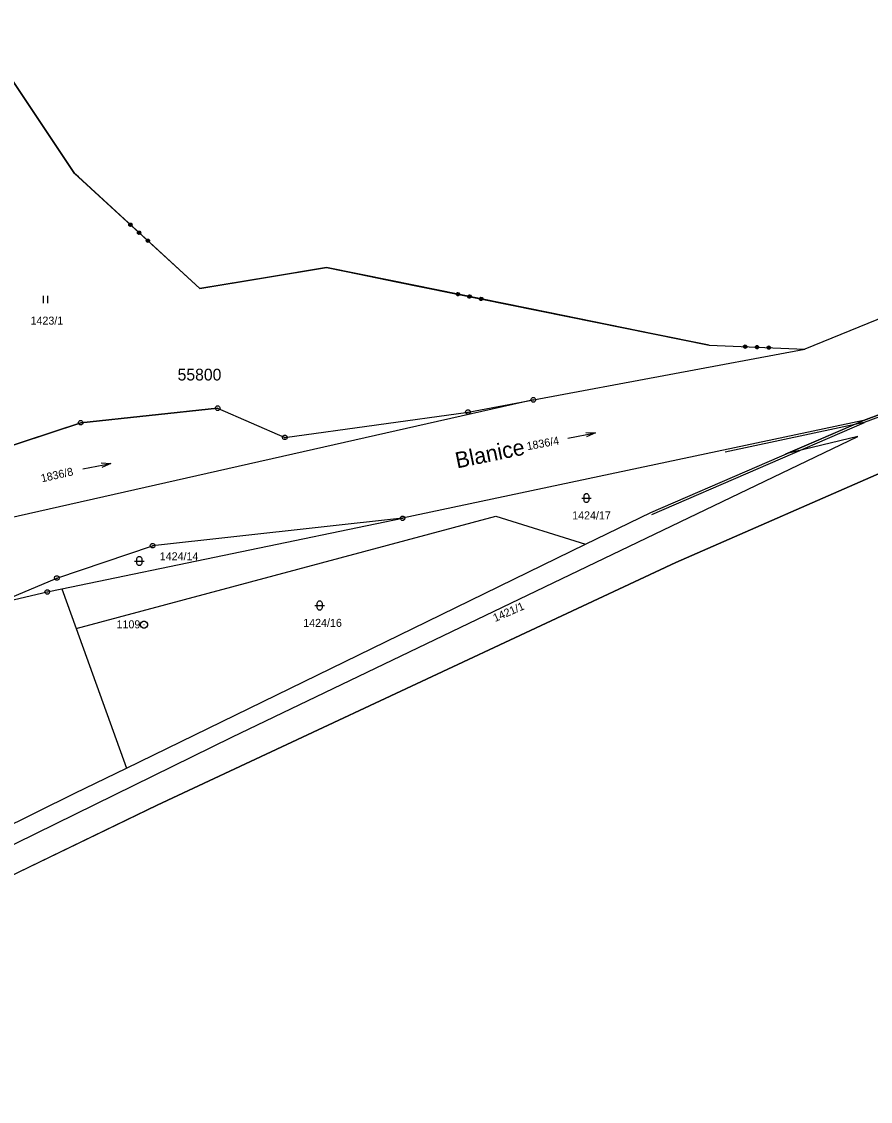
# Model space of a CAD drawing. Extents: x -779618 to -776429, y -1144546 to -1143350.
# Drawn here: x -779043.1 to -778862.8, y -1143599 to -1143369.6 of the extents above; entities that cross this region are included whole.
import ezdxf

# ---------------------------------------------------------------- set-up
doc = ezdxf.new("R2010")
doc.units = 0
for name, color, linetype in [('1', 7, 'Continuous'), ('11', 7, 'Continuous'), ('2', 7, 'Continuous'), ('3', 7, 'Continuous'), ('4', 7, 'Continuous'), ('7', 7, 'Continuous'), ('8', 7, 'Continuous')]:
    doc.layers.add(name, color=color, linetype=linetype)

msp = doc.modelspace()

# ---------------------------------------------------------------- linework, layer by layer
at = {"layer": '1'}
for p, q in [((-779031.85, -1143401.86), (-779045.2, -1143381.91)), ((-779031.05, -1143402.6), (-779031.85, -1143401.86)), ((-779005.23, -1143426.34), (-779031.05, -1143402.6)), ((-778978.33, -1143421.85), (-778990.58, -1143423.9)), ((-778964.69, -1143424.62), (-778978.33, -1143421.85)), ((-778990.58, -1143423.9), (-779005.23, -1143426.34)), ((-778931.19, -1143431.41), (-778964.69, -1143424.62)), ((-778840.89, -1143424.65), (-778876.71, -1143439.19)), ((-778908.97, -1143435.92), (-778931.19, -1143431.41)), ((-778897.02, -1143438.35), (-778908.97, -1143435.92)), ((-778934.37, -1143449.96), (-778876.71, -1143439.19)), ((-778897.02, -1143438.35), (-778876.71, -1143439.19)), ((-778822.71, -1143438.81), (-778864.23, -1143454.32)), ((-778934.37, -1143449.96), (-779086.18, -1143484.22)), ((-779001.46, -1143451.74), (-779030.56, -1143454.83)), ((-779001.46, -1143451.74), (-778987.18, -1143457.95)), ((-778948.26, -1143452.55), (-778934.37, -1143449.96)), ((-778987.18, -1143457.95), (-778948.26, -1143452.55)), ((-778864.23, -1143454.32), (-778962.16, -1143475.13)), ((-778909.42, -1143473.86), (-778864.23, -1143454.32)), ((-779030.56, -1143454.83), (-779057.21, -1143463.63)), ((-778858.15, -1143464.42), (-778904.07, -1143484.54)), ((-779031.54, -1143498.5), (-778942.33, -1143474.68)), ((-778942.33, -1143474.68), (-778923.31, -1143480.64)), ((-778923.31, -1143480.64), (-778909.42, -1143473.86)), ((-779034.56, -1143490.13), (-778962.16, -1143475.13)), ((-778962.16, -1143475.13), (-779015.28, -1143480.95)), ((-779035.63, -1143487.82), (-779015.28, -1143480.95)), ((-778960.02, -1143498.55), (-778923.31, -1143480.64)), ((-778904.07, -1143484.54), (-779014.28, -1143536.05)), ((-779048.68, -1143493.31), (-779035.63, -1143487.82)), ((-779048.68, -1143493.31), (-779037.66, -1143490.77)), ((-779037.66, -1143490.77), (-779034.56, -1143490.13)), ((-779034.56, -1143490.13), (-779031.54, -1143498.5)), ((-779031.54, -1143498.5), (-779020.84, -1143528.18)), ((-779020.84, -1143528.18), (-778960.02, -1143498.55)), ((-779031.81, -1143533.52), (-779020.84, -1143528.18)), ((-779070.81, -1143552.82), (-779031.81, -1143533.52)), ((-779014.28, -1143536.05), (-779152.58, -1143602.83))]:
    msp.add_line(p, q, dxfattribs=at)
for points in [[(-779020.31, -1143412.91), (-779020.32, -1143412.64), (-779020.14, -1143412.44), (-779019.87, -1143412.43), (-779019.67, -1143412.62), (-779019.66, -1143412.88), (-779019.84, -1143413.08), (-779020.11, -1143413.09), (-779020.31, -1143412.91), (-779020.25, -1143412.91), (-779020.07, -1143413.07), (-779019.98, -1143413.05), (-779020.26, -1143412.8), (-779020.26, -1143412.68), (-779019.88, -1143413.04), (-779019.82, -1143412.98), (-779020.21, -1143412.62), (-779020.15, -1143412.57), (-779019.77, -1143412.92), (-779019.71, -1143412.87), (-779020.09, -1143412.51), (-779020.01, -1143412.48), (-779019.7, -1143412.76), (-779019.69, -1143412.67), (-779019.86, -1143412.5)], [(-779018.46, -1143414.61), (-779018.47, -1143414.34), (-779018.29, -1143414.14), (-779018.02, -1143414.13), (-779017.82, -1143414.32), (-779017.81, -1143414.58), (-779017.99, -1143414.78), (-779018.26, -1143414.79), (-779018.46, -1143414.61), (-779018.43, -1143414.59), (-779018.25, -1143414.75), (-779018.14, -1143414.75), (-779018.43, -1143414.48), (-779018.43, -1143414.36), (-779018.02, -1143414.74), (-779017.97, -1143414.68), (-779018.38, -1143414.3), (-779018.33, -1143414.24), (-779017.91, -1143414.62), (-779017.86, -1143414.56), (-779018.27, -1143414.19), (-779018.16, -1143414.18), (-779017.86, -1143414.45), (-779017.87, -1143414.34), (-779018.05, -1143414.18)], [(-779016.61, -1143416.31), (-779016.62, -1143416.04), (-779016.44, -1143415.84), (-779016.17, -1143415.83), (-779015.97, -1143416.01), (-779015.96, -1143416.28), (-779016.15, -1143416.48), (-779016.41, -1143416.49), (-779016.61, -1143416.31), (-779016.59, -1143416.27), (-779016.42, -1143416.44), (-779016.3, -1143416.43), (-779016.6, -1143416.16), (-779016.59, -1143416.06), (-779016.19, -1143416.43), (-779016.14, -1143416.37), (-779016.53, -1143416.01), (-779016.48, -1143415.94), (-779016.09, -1143416.3), (-779016.03, -1143416.24), (-779016.42, -1143415.88), (-779016.33, -1143415.86), (-779016.02, -1143416.15), (-779016.01, -1143416.04), (-779016.22, -1143415.85)], [(-778950.6, -1143427.8), (-778950.75, -1143427.58), (-778950.7, -1143427.31), (-778950.47, -1143427.17), (-778950.21, -1143427.22), (-778950.06, -1143427.44), (-778950.11, -1143427.71), (-778950.34, -1143427.86), (-778950.6, -1143427.8), (-778950.55, -1143427.77), (-778950.32, -1143427.82), (-778950.24, -1143427.75), (-778950.62, -1143427.68), (-778950.68, -1143427.58), (-778950.17, -1143427.69), (-778950.15, -1143427.61), (-778950.66, -1143427.5), (-778950.65, -1143427.43), (-778950.14, -1143427.53), (-778950.11, -1143427.45), (-778950.62, -1143427.35), (-778950.57, -1143427.28), (-778950.16, -1143427.36), (-778950.2, -1143427.27), (-778950.43, -1143427.23)], [(-778948.14, -1143428.3), (-778948.29, -1143428.08), (-778948.24, -1143427.81), (-778948.01, -1143427.66), (-778947.75, -1143427.72), (-778947.6, -1143427.94), (-778947.65, -1143428.21), (-778947.88, -1143428.35), (-778948.14, -1143428.3), (-778948.12, -1143428.26), (-778947.89, -1143428.31), (-778947.79, -1143428.25), (-778948.19, -1143428.17), (-778948.25, -1143428.08), (-778947.7, -1143428.19), (-778947.68, -1143428.11), (-778948.23, -1143428), (-778948.22, -1143427.92), (-778947.67, -1143428.03), (-778947.65, -1143427.95), (-778948.2, -1143427.84), (-778948.11, -1143427.78), (-778947.71, -1143427.86), (-778947.78, -1143427.76), (-778948.01, -1143427.71)], [(-778945.68, -1143428.8), (-778945.83, -1143428.57), (-778945.78, -1143428.31), (-778945.55, -1143428.16), (-778945.29, -1143428.21), (-778945.14, -1143428.44), (-778945.19, -1143428.7), (-778945.42, -1143428.85), (-778945.68, -1143428.8), (-778945.68, -1143428.76), (-778945.45, -1143428.8), (-778945.35, -1143428.74), (-778945.74, -1143428.66), (-778945.79, -1143428.57), (-778945.26, -1143428.68), (-778945.24, -1143428.6), (-778945.76, -1143428.5), (-778945.76, -1143428.42), (-778945.24, -1143428.52), (-778945.22, -1143428.44), (-778945.74, -1143428.34), (-778945.68, -1143428.27), (-778945.25, -1143428.35), (-778945.31, -1143428.26), (-778945.58, -1143428.21)], [(-778889.22, -1143438.35), (-778889.04, -1143438.55), (-778889.05, -1143438.82), (-778889.25, -1143439), (-778889.52, -1143438.99), (-778889.7, -1143438.79), (-778889.69, -1143438.52), (-778889.49, -1143438.34), (-778889.22, -1143438.35), (-778889.21, -1143438.39), (-778889.45, -1143438.38), (-778889.53, -1143438.46), (-778889.13, -1143438.48), (-778889.08, -1143438.56), (-778889.62, -1143438.54), (-778889.62, -1143438.62), (-778889.09, -1143438.64), (-778889.08, -1143438.72), (-778889.61, -1143438.7), (-778889.62, -1143438.78), (-778889.09, -1143438.8), (-778889.14, -1143438.88), (-778889.57, -1143438.86), (-778889.5, -1143438.94), (-778889.22, -1143438.95)], [(-778886.71, -1143438.46), (-778886.53, -1143438.65), (-778886.54, -1143438.92), (-778886.74, -1143439.11), (-778887.01, -1143439.09), (-778887.19, -1143438.9), (-778887.18, -1143438.63), (-778886.98, -1143438.44), (-778886.71, -1143438.46), (-778886.72, -1143438.5), (-778886.96, -1143438.49), (-778887.05, -1143438.56), (-778886.65, -1143438.58), (-778886.57, -1143438.66), (-778887.13, -1143438.64), (-778887.13, -1143438.72), (-778886.57, -1143438.74), (-778886.58, -1143438.82), (-778887.14, -1143438.8), (-778887.14, -1143438.88), (-778886.58, -1143438.9), (-778886.66, -1143438.98), (-778887.06, -1143438.96), (-778886.99, -1143439.05), (-778886.75, -1143439.06)], [(-778884.2, -1143438.56), (-778884.02, -1143438.76), (-778884.03, -1143439.03), (-778884.23, -1143439.21), (-778884.5, -1143439.2), (-778884.68, -1143439), (-778884.67, -1143438.73), (-778884.47, -1143438.55), (-778884.2, -1143438.56), (-778884.25, -1143438.6), (-778884.49, -1143438.59), (-778884.55, -1143438.67), (-778884.17, -1143438.68), (-778884.09, -1143438.76), (-778884.61, -1143438.74), (-778884.62, -1143438.82), (-778884.1, -1143438.84), (-778884.1, -1143438.92), (-778884.62, -1143438.9), (-778884.63, -1143438.98), (-778884.11, -1143439), (-778884.16, -1143439.08), (-778884.57, -1143439.06), (-778884.52, -1143439.15), (-778884.28, -1143439.16)]]:
    msp.add_lwpolyline(points, dxfattribs=at)
at = {"layer": '11'}
for points in [[(-779100.39, -1143478.56), (-779103.47, -1143462), (-779103.91, -1143459.63), (-779108.57, -1143434.55), (-779116.28, -1143438.6), (-779116.95, -1143438.95), (-779117.62, -1143437.65), (-779128.51, -1143416.59), (-779129.45, -1143414.77), (-779117.52, -1143392.2), (-779080.13, -1143369.61), (-779076.68, -1143369.94), (-779066.52, -1143370.9), (-779057.38, -1143377.42), (-779051.64, -1143381.52), (-779045.2, -1143381.91), (-779031.85, -1143401.86), (-779005.23, -1143426.34), (-778978.33, -1143421.85), (-778971.41, -1143423.25), (-778963.51, -1143424.86), (-778897.02, -1143438.35), (-778876.71, -1143439.19)], [(-779127.81, -1143586.82), (-779123.49, -1143583.03), (-778998.42, -1143521.62), (-778865.4, -1143457.75), (-778880.7, -1143461.44), (-778864.23, -1143454.32), (-778822.71, -1143438.81), (-778812.34, -1143437.63), (-778812.03, -1143439.16), (-778787.11, -1143436.89), (-778722.82, -1143428.2), (-778721.18, -1143427.25), (-778713.14, -1143426.33)], [(-779126.05, -1143590.02), (-779014.28, -1143536.05), (-778904.07, -1143484.54), (-778858.15, -1143464.42), (-778818.52, -1143449.84), (-778715.72, -1143438.98), (-778698.13, -1143436.06)], [(-779100.39, -1143478.56), (-779085.68, -1143476.27), (-779057.21, -1143463.63), (-779030.56, -1143454.83), (-779001.46, -1143451.74), (-778987.18, -1143457.95), (-778948.26, -1143452.55), (-778934.37, -1143449.96), (-778876.71, -1143439.19)]]:
    msp.add_lwpolyline(points, dxfattribs=at)
at = {"layer": '3'}
for p, q in [((-779038.54, -1143427.89), (-779038.54, -1143429.39)), ((-779037.54, -1143429.39), (-779037.54, -1143427.89)), ((-778927.07, -1143458.13), (-778921.19, -1143456.97)), ((-779030.08, -1143464.59), (-779024.18, -1143463.47))]:
    msp.add_line(p, q, dxfattribs=at)
for points in [[(-778923.24, -1143456.87), (-778921.19, -1143456.97), (-778923.05, -1143457.85)], [(-779026.24, -1143463.35), (-779024.18, -1143463.47), (-779026.05, -1143464.33)], [(-778924.11, -1143470.83), (-778922.84, -1143470.83), (-778922.11, -1143470.83)], [(-779019.11, -1143484.2), (-779017.84, -1143484.2), (-779017.11, -1143484.2)], [(-778980.78, -1143493.65), (-778979.51, -1143493.65), (-778978.78, -1143493.65)]]:
    msp.add_lwpolyline(points, dxfattribs=at)
for points in [[(-778923.61, -1143470.33), (-778923.51, -1143470.04), (-778923.26, -1143469.86), (-778922.95, -1143469.86), (-778922.7, -1143470.04), (-778922.6, -1143470.33), (-778922.6, -1143471.33), (-778922.7, -1143471.62), (-778922.95, -1143471.8), (-778923.26, -1143471.8), (-778923.51, -1143471.62), (-778923.61, -1143471.33)], [(-779018.61, -1143483.7), (-779018.51, -1143483.41), (-779018.26, -1143483.23), (-779017.95, -1143483.23), (-779017.7, -1143483.41), (-779017.6, -1143483.7), (-779017.6, -1143484.7), (-779017.7, -1143484.99), (-779017.95, -1143485.17), (-779018.26, -1143485.17), (-779018.51, -1143484.99), (-779018.61, -1143484.7)], [(-778980.28, -1143493.15), (-778980.18, -1143492.86), (-778979.93, -1143492.68), (-778979.62, -1143492.68), (-778979.37, -1143492.86), (-778979.27, -1143493.15), (-778979.27, -1143494.15), (-778979.37, -1143494.44), (-778979.62, -1143494.62), (-778979.93, -1143494.62), (-778980.18, -1143494.44), (-778980.28, -1143494.15)]]:
    msp.add_lwpolyline(points, close=True, dxfattribs=at)
at = {"layer": '4'}
for p, q in [((-778822.59, -1143439.3), (-778864.09, -1143454.8)), ((-778909.22, -1143474.32), (-778864.03, -1143454.78)), ((-778864.09, -1143454.8), (-778893.59, -1143461.07))]:
    msp.add_line(p, q, dxfattribs=at)
at = {"layer": '8'}
for p, q in [((-779001.58, -1143451.74), (-779001.34, -1143451.74)), ((-778934.49, -1143449.96), (-778934.25, -1143449.96)), ((-778948.38, -1143452.55), (-778948.14, -1143452.55)), ((-779030.68, -1143454.83), (-779030.44, -1143454.83)), ((-778987.3, -1143457.95), (-778987.06, -1143457.95)), ((-778962.28, -1143475.13), (-778962.04, -1143475.13)), ((-779015.4, -1143480.95), (-779015.16, -1143480.95)), ((-779035.75, -1143487.82), (-779035.51, -1143487.82)), ((-779037.78, -1143490.77), (-779037.54, -1143490.77)), ((-779017.15, -1143497.7), (-779017.05, -1143497.7))]:
    msp.add_line(p, q, dxfattribs=at)
for points in [[(-778934.22, -1143449.48), (-778933.97, -1143449.66), (-778933.87, -1143449.95), (-778933.97, -1143450.24), (-778934.22, -1143450.42), (-778934.53, -1143450.42), (-778934.78, -1143450.24), (-778934.88, -1143449.95), (-778934.78, -1143449.66), (-778934.53, -1143449.48)], [(-779001.31, -1143451.26), (-779001.06, -1143451.44), (-779000.96, -1143451.73), (-779001.06, -1143452.02), (-779001.31, -1143452.2), (-779001.62, -1143452.2), (-779001.87, -1143452.02), (-779001.97, -1143451.73), (-779001.87, -1143451.44), (-779001.62, -1143451.26)], [(-778948.11, -1143452.07), (-778947.86, -1143452.25), (-778947.76, -1143452.54), (-778947.86, -1143452.83), (-778948.11, -1143453.01), (-778948.42, -1143453.01), (-778948.67, -1143452.83), (-778948.77, -1143452.54), (-778948.67, -1143452.25), (-778948.42, -1143452.07)], [(-779030.41, -1143454.35), (-779030.16, -1143454.53), (-779030.06, -1143454.82), (-779030.16, -1143455.11), (-779030.41, -1143455.29), (-779030.72, -1143455.29), (-779030.97, -1143455.11), (-779031.07, -1143454.82), (-779030.97, -1143454.53), (-779030.72, -1143454.35)], [(-778987.03, -1143457.47), (-778986.78, -1143457.65), (-778986.68, -1143457.94), (-778986.78, -1143458.23), (-778987.03, -1143458.41), (-778987.34, -1143458.41), (-778987.59, -1143458.23), (-778987.69, -1143457.94), (-778987.59, -1143457.65), (-778987.34, -1143457.47)], [(-778962.01, -1143474.65), (-778961.76, -1143474.83), (-778961.66, -1143475.12), (-778961.76, -1143475.41), (-778962.01, -1143475.59), (-778962.32, -1143475.59), (-778962.57, -1143475.41), (-778962.67, -1143475.12), (-778962.57, -1143474.83), (-778962.32, -1143474.65)], [(-779015.13, -1143480.47), (-779014.88, -1143480.65), (-779014.78, -1143480.94), (-779014.88, -1143481.23), (-779015.13, -1143481.41), (-779015.44, -1143481.41), (-779015.69, -1143481.23), (-779015.79, -1143480.94), (-779015.69, -1143480.65), (-779015.44, -1143480.47)], [(-779035.48, -1143487.34), (-779035.23, -1143487.52), (-779035.13, -1143487.81), (-779035.23, -1143488.1), (-779035.48, -1143488.28), (-779035.79, -1143488.28), (-779036.04, -1143488.1), (-779036.14, -1143487.81), (-779036.04, -1143487.52), (-779035.79, -1143487.34)], [(-779037.51, -1143490.29), (-779037.26, -1143490.47), (-779037.16, -1143490.76), (-779037.26, -1143491.05), (-779037.51, -1143491.23), (-779037.82, -1143491.23), (-779038.07, -1143491.05), (-779038.17, -1143490.76), (-779038.07, -1143490.47), (-779037.82, -1143490.29)], [(-779016.91, -1143496.98), (-779016.57, -1143497.17), (-779016.38, -1143497.51), (-779016.38, -1143497.9), (-779016.57, -1143498.24), (-779016.91, -1143498.43), (-779017.3, -1143498.43), (-779017.64, -1143498.24), (-779017.83, -1143497.9), (-779017.83, -1143497.51), (-779017.64, -1143497.17), (-779017.3, -1143496.98)]]:
    msp.add_lwpolyline(points, close=True, dxfattribs=at)

# ---------------------------------------------------------------- texts
at = {"layer": '11'}
msp.add_text('55800', height=2.5, dxfattribs=at).set_placement((-779009.97, -1143445.85))
at = {"layer": '2'}
for s, p in [('1423/1', (-779041.22, -1143433.98)), ('1424/17', (-778926.13, -1143475.36)), ('1424/14', (-779013.77, -1143484.05)), ('1424/16', (-778983.28, -1143498.19))]:
    msp.add_text(s, height=1.7, dxfattribs=at).set_placement(p)
for s, rotation, p in [('1836/4', 10.4851, (-778935.63, -1143460.67)), ('1836/8', 12.777, (-779038.81, -1143467.49)), ('1421/1', 23.4913, (-778942.5, -1143497.17))]:
    msp.add_text(s, height=1.7, rotation=rotation, dxfattribs=at).set_placement(p)
at = {"layer": '7'}
msp.add_text('Blanice', height=3.4, rotation=11.631, dxfattribs=at).set_placement((-778950.59, -1143464.55))
at = {"layer": '8'}
msp.add_text('1109', height=1.7, dxfattribs=at).set_placement((-779022.95, -1143498.5))

doc.saveas('drawing.dxf')
